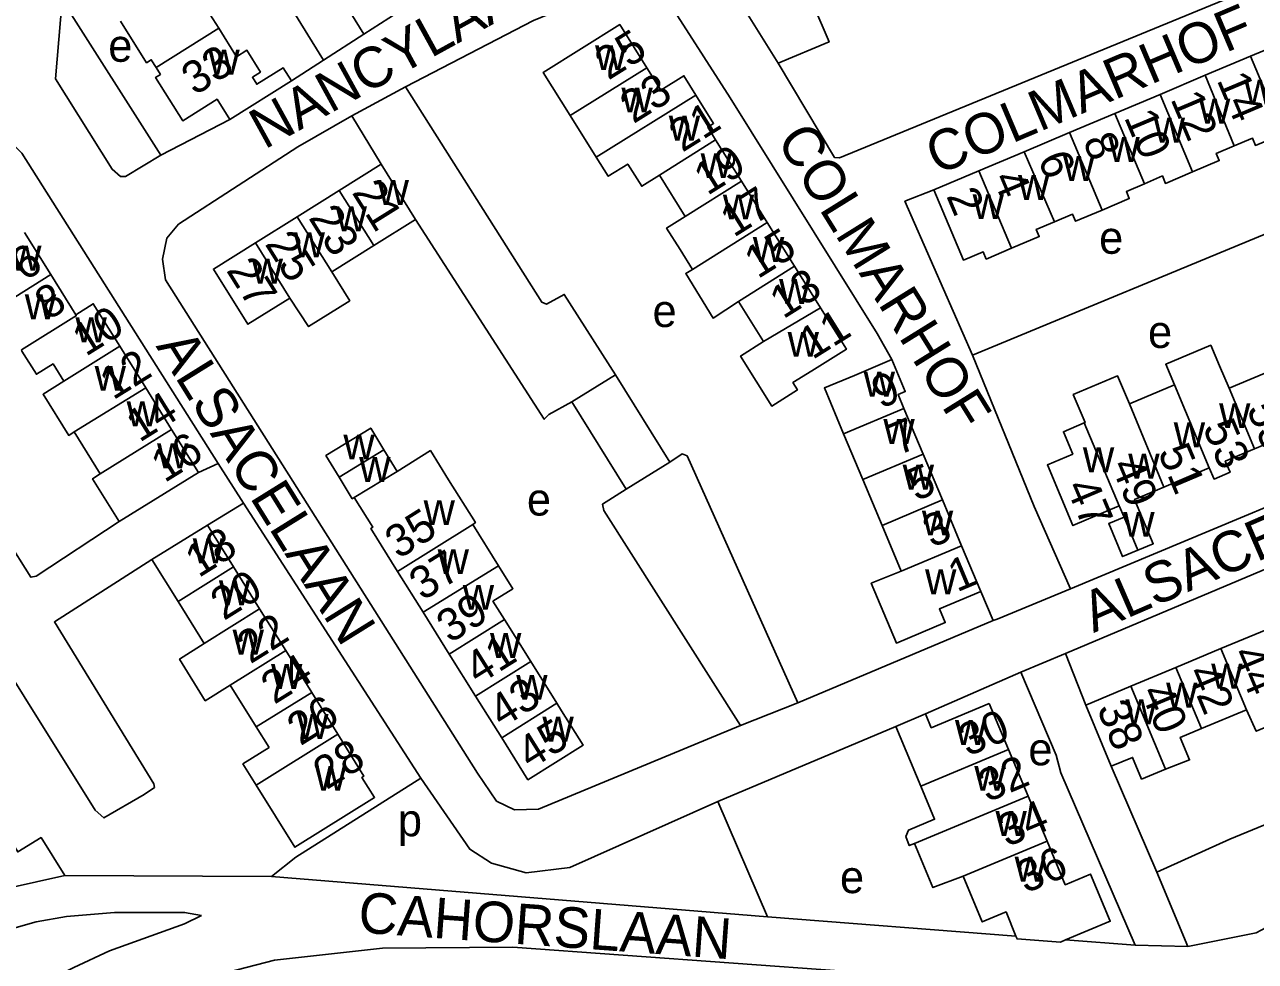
# Model space of a CAD drawing. Extents: x 157768 to 159790, y 387230 to 389604.
# Drawn here: x 158777.9 to 158929.7, y 388067.4 to 388182.9 of the extents above; entities that cross this region are included whole.
import ezdxf

# ---------------------------------------------------------------- set-up
doc = ezdxf.new("R2010")
doc.units = 0
for name, color, linetype in [('BLT_Basislijn', 7, 'Continuous'), ('BLT_Bebouwing', 7, 'Continuous'), ('BLT_Centroide', 7, 'Continuous'), ('BLT_Huisnummer', 7, 'Continuous'), ('BLT_Huisnummer_ tussenligend', 7, 'Continuous'), ('BLT_Huisnummer_reeks', 7, 'Continuous'), ('BLT_Onderverdeling_panden', 7, 'Continuous'), ('BLT_Straatnaam', 7, 'Continuous')]:
    doc.layers.add(name, color=color, linetype=linetype)

msp = doc.modelspace()

# ---------------------------------------------------------------- linework, layer by layer
at = {"layer": 'BLT_Basislijn'}
for p, q in [((158831.94, 388189.54), (158819.75, 388181.68)), ((158782.57, 388185.91), (158794.71, 388166.77)), ((158819.75, 388181.68), (158814.79, 388178.48)), ((158814.79, 388178.48), (158810.82, 388175.92)), ((158818.28, 388171.62), (158824.9, 388175.21)), ((158803.22, 388171.15), (158794.71, 388166.77)), ((158818.28, 388171.62), (158821.89, 388165.64)), ((158894.82, 388142.12), (158942.82, 388161.96)), ((158845.4, 388136.36), (158850.79, 388139.7)), ((158850.79, 388139.7), (158857.47, 388128.9)), ((158852.08, 388125.57), (158845.4, 388136.36)), ((158801.8, 388128.76), (158799.35, 388127.66)), ((158801.8, 388128.76), (158804.93, 388123.88)), ((158857.47, 388128.9), (158852.08, 388125.57)), ((158800.47, 388121.16), (158804.93, 388123.88)), ((158804.93, 388123.88), (158826.8, 388089.96)), ((158895.83, 388112.96), (158897.36, 388109.38)), ((158897.36, 388109.38), (158873.25, 388099.24)), ((158906.27, 388105.35), (158900.75, 388103.02)), ((158906.27, 388105.35), (158908.76, 388098.96)), ((158900.75, 388103.02), (158889.01, 388097.88)), ((158866.2, 388096.45), (158873.25, 388099.24)), ((158917.51, 388078.37), (158911.9, 388091.43)), ((158863.39, 388087.1), (158869.52, 388072.88)), ((158921.37, 388069.2), (158917.51, 388078.37)), ((158808.36, 388077.84), (158869.52, 388072.88)), ((158869.52, 388072.88), (158900.15, 388070.5)), ((158906.28, 388070.02), (158914.84, 388069.36)), ((158914.84, 388069.36), (158921.37, 388069.2))]:
    msp.add_line(p, q, dxfattribs=at)
for points in [[(158788.54, 388216.76), (158790.35, 388218.02), (158814.79, 388178.48)], [(158819.75, 388181.68), (158803.3, 388208.26), (158803.98, 388210.94)], [(158824.9, 388175.21), (158840.66, 388183.35), (158854.51, 388189.1)], [(158854.51, 388189.1), (158855.06, 388188.75), (158858.41, 388183.94), (158864.91, 388173.84), (158883.04, 388144.8), (158884.85, 388141.56)], [(158870.83, 388178.09), (158877.77, 388166.49), (158878.39, 388166.44), (158931.96, 388188.46)], [(158782.57, 388185.91), (158781.74, 388176.16), (158788.72, 388165.04), (158789.73, 388164.14), (158790.36, 388164.14), (158794.71, 388166.77)], [(158850.79, 388139.7), (158844.46, 388149.6), (158842.26, 388148.41), (158841.68, 388148.65), (158824.9, 388175.21)], [(158818.28, 388171.62), (158811.62, 388167.79), (158796.91, 388158.28), (158795.47, 388156.52), (158794.91, 388153.93), (158795.31, 388151.41), (158833.75, 388090.56), (158836.11, 388087.11), (158838.33, 388086.07), (158841.3, 388086.14), (158866.2, 388096.45)], [(158771.43, 388167.64), (158773.28, 388168.87), (158774.88, 388169.03), (158775.73, 388168.9), (158777.57, 388167), (158801.8, 388128.76)], [(158890.02, 388162.48), (158886.47, 388161.08), (158894.82, 388142.12)], [(158826.14, 388158.83), (158842, 388134.2), (158842.57, 388134.79), (158845.4, 388136.36)], [(158793.63, 388116.9), (158781.61, 388109.23), (158793.86, 388089.26), (158793.94, 388088.82), (158792.68, 388087.94), (158787.71, 388085.06), (158786.62, 388086), (158769.08, 388114.05), (158768.85, 388115.05), (158769.27, 388116.15), (158768.17, 388118.44), (158752.2, 388143.45), (158751.82, 388144.48), (158756.99, 388148.22), (158757.63, 388148.09), (158778.71, 388114.74), (158779.35, 388114.85), (158789.6, 388121.59)], [(158894.82, 388142.12), (158902.39, 388123.45), (158906.9, 388113.3)], [(158951.63, 388141.08), (158953.53, 388136.81), (158954.26, 388134.06), (158952.54, 388132.37), (158906.9, 388113.3)], [(158857.47, 388128.9), (158859.02, 388129.94), (158859.61, 388129.72), (158873.25, 388099.24)], [(158962.38, 388128.99), (158906.27, 388105.35)], [(158866.2, 388096.45), (158849.35, 388122.95), (158849.18, 388123.76), (158852.08, 388125.57)], [(158906.9, 388113.3), (158897.83, 388109.58), (158897.36, 388109.38)], [(158900.75, 388103.02), (158905.1, 388092.81), (158905.69, 388090.63), (158914.84, 388069.36)], [(158885.33, 388096.34), (158863.39, 388087.1)], [(158808.36, 388077.84), (158811.36, 388080.23), (158826.8, 388089.96)], [(158863.39, 388087.1), (158845.16, 388078.95), (158839.78, 388078.29), (158835.49, 388079.5), (158832.82, 388081.19), (158826.8, 388089.96)], [(158946.75, 388083.04), (158941.89, 388088.55), (158941.41, 388088.55), (158926.51, 388082.44), (158917.51, 388078.37)], [(158946.75, 388083.04), (158937.18, 388074.83), (158929.76, 388070.89), (158921.37, 388069.2)], [(158782.88, 388077.98), (158808.36, 388077.84)], [(158799.72, 388073.03), (158797.66, 388073.42), (158789, 388073.42), (158783.08, 388072.9), (158779.37, 388072.25), (158774.1, 388070.77), (158766.38, 388067.55)], [(158771.67, 388059.42), (158777.21, 388063.18), (158784.01, 388066.64), (158788.39, 388068.67), (158797.62, 388071.99), (158799.72, 388073.03)], [(158775.97, 388054.85), (158779.18, 388056.81), (158789.82, 388062.06), (158800.65, 388065.44), (158808.73, 388067.51), (158822.06, 388068.99), (158838.11, 388069.11), (158878.93, 388066.16)]]:
    msp.add_lwpolyline(points, dxfattribs=at)
at = {"layer": 'BLT_Bebouwing'}
for p, q in [((158934.65, 388181.31), (158929.08, 388178.96)), ((158929.08, 388178.96), (158923.5, 388176.61)), ((158810.82, 388175.92), (158803.22, 388171.15)), ((158923.5, 388176.61), (158917.92, 388174.25)), ((158917.92, 388174.25), (158912.34, 388171.9)), ((158912.34, 388171.9), (158906.76, 388169.55)), ((158906.76, 388169.55), (158901.18, 388167.19)), ((158863.13, 388168.64), (158866.31, 388163.55)), ((158901.18, 388167.19), (158895.6, 388164.84)), ((158821.89, 388165.64), (158816.72, 388162.41)), ((158826.14, 388158.83), (158821.89, 388165.64)), ((158895.6, 388164.84), (158890.02, 388162.48)), ((158856.21, 388164.31), (158859.39, 388159.22)), ((158866.31, 388163.55), (158869.49, 388158.46)), ((158816.72, 388162.41), (158811.55, 388159.18)), ((158811.55, 388159.18), (158806.38, 388155.96)), ((158820.97, 388155.61), (158826.14, 388158.83)), ((158781.16, 388152.04), (158777.92, 388157.24)), ((158869.49, 388158.46), (158872.86, 388153.07)), ((158815.8, 388152.38), (158820.97, 388155.61)), ((158872.86, 388153.07), (158876.05, 388147.95)), ((158784.23, 388147.1), (158781.16, 388152.04)), ((158865.94, 388148.74), (158869.04, 388143.78)), ((158792.86, 388138.07), (158789.66, 388143.2)), ((158932.04, 388140.4), (158926.43, 388138.03)), ((158796.05, 388132.95), (158792.86, 388138.07)), ((158919.7, 388138.44), (158914.14, 388136.1)), ((158886.35, 388135.55), (158888.72, 388129.9)), ((158799.35, 388127.66), (158796.05, 388132.95)), ((158935.19, 388132.93), (158929.59, 388130.57)), ((158784.04, 388132.64), (158787.26, 388127.47)), ((158881.28, 388126.78), (158878.91, 388132.42)), ((158888.72, 388129.9), (158891.09, 388124.26)), ((158923.98, 388128.2), (158918.38, 388125.84)), ((158789.6, 388121.59), (158799.35, 388127.66)), ((158883.65, 388121.13), (158881.28, 388126.78)), ((158891.09, 388124.26), (158893.46, 388118.61)), ((158800.47, 388121.16), (158793.63, 388116.9)), ((158803.69, 388116), (158800.47, 388121.16)), ((158836.37, 388116.13), (158833.19, 388121.25)), ((158886.02, 388115.49), (158883.65, 388121.13)), ((158893.46, 388118.61), (158895.83, 388112.96)), ((158793.63, 388116.9), (158796.85, 388111.74)), ((158806.9, 388110.84), (158803.69, 388116)), ((158827.06, 388110.41), (158823.92, 388115.42)), ((158796.85, 388111.74), (158800.06, 388106.58)), ((158810.12, 388105.69), (158806.9, 388110.84)), ((158830.29, 388105.24), (158827.06, 388110.41)), ((158840.33, 388104.35), (158837.1, 388109.51)), ((158930.99, 388108.25), (158925.43, 388105.93)), ((158813.33, 388100.53), (158810.12, 388105.69)), ((158925.43, 388105.93), (158919.88, 388103.61)), ((158833.52, 388100.09), (158830.29, 388105.24)), ((158843.56, 388099.19), (158840.33, 388104.35)), ((158919.88, 388103.61), (158914.32, 388101.29)), ((158803.28, 388101.42), (158806.49, 388096.27)), ((158914.32, 388101.29), (158908.76, 388098.96)), ((158816.55, 388095.37), (158813.33, 388100.53)), ((158836.75, 388094.93), (158833.52, 388100.09)), ((158899.24, 388093.51), (158896.87, 388099.17)), ((158908.76, 388098.96), (158911.9, 388091.43)), ((158928.58, 388098.39), (158923.02, 388096.07)), ((158806.49, 388096.27), (158808.07, 388093.73)), ((158901.65, 388087.75), (158899.24, 388093.51)), ((158903.99, 388082.18), (158901.65, 388087.75))]:
    msp.add_line(p, q, dxfattribs=at)
for points in [[(158870.83, 388178.09), (158866.92, 388184.36), (158866.24, 388185.96), (158867.75, 388186.6), (158866.14, 388190.42)], [(158801.87, 388182.41), (158799.67, 388185.91), (158800.89, 388186.68), (158799.28, 388189.25)], [(158875.13, 388185.42), (158877.11, 388180.73), (158870.83, 388178.09)], [(158794.15, 388177.57), (158793.55, 388178.52), (158792.96, 388178.16), (158789.75, 388183.28)], [(158854.63, 388177.53), (158851.3, 388182.86), (158841.88, 388176.97), (158845.21, 388171.65)], [(158810.82, 388175.92), (158809.8, 388177.55), (158806.55, 388175.51), (158806.01, 388176.37), (158807.01, 388177), (158805.33, 388179.69), (158804.07, 388178.9), (158801.87, 388182.41)], [(158803.22, 388171.15), (158801.65, 388173.65), (158797.42, 388171), (158794.07, 388176.35), (158794.67, 388176.73), (158794.15, 388177.57)], [(158854.63, 388177.53), (158856.36, 388174.76), (158859.21, 388176.55), (158860.69, 388174.18)], [(158860.69, 388174.18), (158862.88, 388170.67), (158862.15, 388170.22), (158863.13, 388168.64)], [(158845.21, 388171.65), (158848.41, 388166.51)], [(158927.08, 388167.93), (158929.31, 388168.87), (158929.69, 388167.97), (158933.1, 388169.41)], [(158921.94, 388164.7), (158925.23, 388166.09), (158924.85, 388166.99), (158927.08, 388167.93)], [(158848.41, 388166.51), (158849.88, 388164.16), (158852.3, 388165.67), (158854.01, 388162.94), (158856.21, 388164.31)], [(158915.99, 388163.24), (158918.21, 388164.2), (158918.59, 388163.29), (158921.94, 388164.7)], [(158910.78, 388159.99), (158914.13, 388161.41), (158913.77, 388162.28), (158915.99, 388163.24)], [(158890.02, 388162.48), (158893.67, 388153.83), (158896.11, 388154.86), (158896.49, 388153.96), (158899.62, 388155.29)], [(158859.39, 388159.22), (158857.08, 388157.78), (158858.74, 388155.12), (158860.26, 388152.69)], [(158899.62, 388155.29), (158903.04, 388156.73), (158902.67, 388157.61), (158904.89, 388158.55)], [(158904.89, 388158.55), (158907.13, 388159.49), (158907.5, 388158.61), (158910.78, 388159.99)], [(158806.38, 388155.96), (158801.21, 388152.73), (158805.46, 388145.92), (158810.63, 388149.15)], [(158860.26, 388152.69), (158859.44, 388152.18), (158862.82, 388146.69), (158865.94, 388148.74)], [(158810.63, 388149.15), (158812.93, 388145.63), (158818.02, 388148.81), (158815.8, 388152.38)], [(158789.66, 388143.2), (158786.39, 388148.45), (158784.23, 388147.1)], [(158869.04, 388143.78), (158866.2, 388142), (158870.05, 388135.84), (158873.22, 388137.82), (158872.66, 388138.73), (158875.01, 388140.19), (158879.25, 388142.84), (158876.05, 388147.95)], [(158777.6, 388142.6), (158779.38, 388139.75), (158781.43, 388141.04), (158782.76, 388138.9)], [(158926.43, 388138.03), (158925.26, 388140.78), (158924.18, 388143.33), (158918.63, 388140.98), (158919.7, 388138.44)], [(158878.91, 388132.42), (158876.54, 388138.07), (158880.24, 388139.62), (158884.85, 388141.56)], [(158884.85, 388141.56), (158886.51, 388137.62), (158885.63, 388137.25), (158886.35, 388135.55)], [(158782.76, 388138.9), (158780.2, 388137.3), (158783.37, 388132.22), (158784.04, 388132.64)], [(158914.14, 388136.1), (158912.69, 388139.55), (158907.23, 388137.25), (158908.68, 388133.8), (158908.58, 388133.76)], [(158816.7, 388127.07), (158815.07, 388129.74), (158820.61, 388133.12), (158822.23, 388130.44)], [(158908.58, 388133.76), (158906, 388132.67), (158907.17, 388129.91), (158904.03, 388128.58), (158907.18, 388121.11), (158912.9, 388123.53)], [(158822.23, 388130.44), (158823.86, 388127.77)], [(158823.86, 388127.77), (158827.96, 388130.34), (158830.21, 388126.74), (158833.52, 388121.48), (158833.19, 388121.25)], [(158929.59, 388130.57), (158925.97, 388129.04), (158926.55, 388127.67), (158924.59, 388126.84), (158923.98, 388128.2)], [(158787.26, 388127.47), (158786.31, 388126.87), (158789.6, 388121.59)], [(158818.56, 388124.55), (158818.33, 388124.4), (158816.7, 388127.07)], [(158918.38, 388125.84), (158914.78, 388124.32), (158917.08, 388118.87), (158915.2, 388118.08)], [(158823.92, 388115.42), (158820.6, 388120.73), (158820.86, 388120.89), (158818.56, 388124.55)], [(158915.2, 388118.08), (158913.31, 388117.28), (158911.59, 388121.35), (158913.48, 388122.15)], [(158913.48, 388122.15), (158912.9, 388123.53)], [(158837.1, 388109.51), (158835.67, 388111.78), (158838.13, 388113.32), (158836.37, 388116.13)], [(158895.83, 388112.96), (158890.73, 388110.82), (158891.44, 388109.14), (158885.42, 388106.61), (158882.32, 388114), (158886.02, 388115.49)], [(158800.06, 388106.58), (158797.03, 388104.65), (158800.2, 388099.5), (158803.28, 388101.42)], [(158843.56, 388099.19), (158844.13, 388098.26), (158846.79, 388094.02), (158839.98, 388089.76), (158836.75, 388094.93)], [(158889.01, 388097.88), (158885.33, 388096.34)], [(158896.87, 388099.17), (158889.72, 388096.18), (158889.01, 388097.88)], [(158935.32, 388098.05), (158929.78, 388095.74), (158928.58, 388098.39)], [(158885.33, 388096.34), (158888.41, 388088.98)], [(158806.48, 388089.1), (158811.25, 388081.45), (158821.07, 388087.58), (158819.52, 388090.06), (158819.76, 388090.22), (158816.55, 388095.37)], [(158918.58, 388091.08), (158921.57, 388092.22), (158920.42, 388094.98), (158923.02, 388096.07)], [(158808.07, 388093.73), (158804.85, 388091.72), (158806.48, 388089.1)], [(158911.9, 388091.43), (158914.53, 388092.53), (158915.65, 388089.85), (158918.58, 388091.08)], [(158888.41, 388088.98), (158890.12, 388084.9), (158886.89, 388083.55), (158886.56, 388082.75), (158887.01, 388081.66), (158887.64, 388081.92)], [(158782.88, 388077.98), (158779.95, 388082.64), (158777.09, 388080.86), (158773.78, 388086.18), (158771.16, 388084.55)], [(158887.64, 388081.92), (158889.92, 388076.47), (158893.65, 388077.86)], [(158906.28, 388070.02), (158911.79, 388072.33), (158909.36, 388078.13), (158906.23, 388076.82), (158903.99, 388082.18)], [(158782.88, 388077.98), (158775.91, 388076.39), (158774.32, 388078.94), (158767.72, 388074.82)], [(158893.65, 388077.86), (158896, 388072.24), (158898.94, 388073.47), (158900.15, 388070.5)], [(158900.15, 388070.5), (158900.29, 388070.14), (158905.66, 388069.76), (158906.28, 388070.02)]]:
    msp.add_lwpolyline(points, dxfattribs=at)
at = {"layer": 'BLT_Onderverdeling_panden'}
for p, q in [((158801.87, 388182.41), (158794.15, 388177.57)), ((158933.1, 388169.41), (158929.08, 388178.96)), ((158845.21, 388171.65), (158854.63, 388177.53)), ((158927.08, 388167.93), (158923.5, 388176.61)), ((158848.41, 388166.51), (158860.69, 388174.18)), ((158921.94, 388164.7), (158917.92, 388174.25)), ((158915.99, 388163.24), (158912.34, 388171.9)), ((158910.78, 388159.99), (158906.76, 388169.55)), ((158856.21, 388164.31), (158863.13, 388168.64)), ((158904.89, 388158.55), (158901.18, 388167.19)), ((158899.62, 388155.29), (158895.6, 388164.84)), ((158859.39, 388159.22), (158866.31, 388163.55)), ((158820.97, 388155.61), (158816.72, 388162.41)), ((158815.8, 388152.38), (158811.55, 388159.18)), ((158860.26, 388152.69), (158869.49, 388158.46)), ((158810.63, 388149.15), (158806.38, 388155.96)), ((158865.94, 388148.74), (158872.86, 388153.07)), ((158774.36, 388147.8), (158781.16, 388152.04)), ((158869.04, 388143.78), (158876.05, 388147.95)), ((158782.76, 388138.9), (158789.66, 388143.2)), ((158784.04, 388132.64), (158792.86, 388138.07)), ((158923.98, 388128.2), (158919.7, 388138.44)), ((158929.59, 388130.57), (158926.43, 388138.03)), ((158918.38, 388125.84), (158914.14, 388136.1)), ((158878.91, 388132.42), (158886.35, 388135.55)), ((158787.26, 388127.47), (158796.05, 388132.95)), ((158912.9, 388123.53), (158908.58, 388133.76)), ((158816.7, 388127.07), (158822.23, 388130.44)), ((158881.28, 388126.78), (158888.72, 388129.9)), ((158818.56, 388124.55), (158823.86, 388127.77)), ((158883.65, 388121.13), (158891.09, 388124.26)), ((158915.2, 388118.08), (158913.48, 388122.15)), ((158823.92, 388115.42), (158833.19, 388121.25)), ((158886.02, 388115.49), (158893.46, 388118.61)), ((158827.06, 388110.41), (158836.37, 388116.13)), ((158796.85, 388111.74), (158803.69, 388116)), ((158800.06, 388106.58), (158806.9, 388110.84)), ((158830.29, 388105.24), (158837.1, 388109.51)), ((158803.28, 388101.42), (158810.12, 388105.69)), ((158928.58, 388098.39), (158925.43, 388105.93)), ((158833.52, 388100.09), (158840.33, 388104.35)), ((158923.02, 388096.07), (158919.88, 388103.61)), ((158918.58, 388091.08), (158914.32, 388101.29)), ((158806.49, 388096.27), (158813.33, 388100.53)), ((158836.75, 388094.93), (158843.56, 388099.19)), ((158806.48, 388089.1), (158816.55, 388095.37)), ((158888.41, 388088.98), (158899.24, 388093.51)), ((158887.64, 388081.92), (158901.65, 388087.75)), ((158893.65, 388077.86), (158903.99, 388082.18))]:
    msp.add_line(p, q, dxfattribs=at)
msp.add_lwpolyline([(158777.6, 388142.6), (158777.56, 388142.75), (158784.31, 388146.98), (158784.23, 388147.1)], dxfattribs=at)

# ---------------------------------------------------------------- texts
at = {"layer": 'BLT_Centroide'}
for s, p in [('e', (158788.24, 388178.28)), ('w', (158848.26, 388177.25)), ('w', (158800.58, 388176.69)), ('w', (158928.3, 388173)), ('w', (158851.51, 388172.03)), ('w', (158922.72, 388170.66)), ('w', (158857.35, 388168.56)), ('w', (158917.14, 388168.31)), ('w', (158911.56, 388165.94)), ('w', (158861.27, 388163.94)), ('w', (158905.98, 388163.59)), ('w', (158821.44, 388160.62)), ('w', (158900.41, 388161.25)), ('w', (158864.02, 388158.84)), ('w', (158894.81, 388158.88)), ('w', (158816.27, 388157.39)), ('w', (158811.09, 388154.17)), ('e', (158910.41, 388154.61)), ('w', (158776.14, 388152.53)), ('w', (158867.72, 388153.59)), ('w', (158805.92, 388150.94)), ('w', (158870.95, 388148.41)), ('w', (158777.95, 388146.53)), ('e', (158855.35, 388145.58)), ('w', (158784.2, 388143.69)), ('w', (158872, 388141.91)), ('e', (158916.44, 388143)), ('w', (158786.56, 388137.72)), ('w', (158881.38, 388137)), ('w', (158790.51, 388133.34)), ('w', (158925.2, 388133.12)), ('w', (158883.81, 388131.16)), ('w', (158919.61, 388130.75)), ('w', (158794.26, 388128.16)), ('w', (158817.23, 388129.25)), ('w', (158908.41, 388127.66)), ('w', (158914, 388126.88)), ('w', (158819.18, 388126.47)), ('w', (158886.19, 388125.53)), ('e', (158839.86, 388122.34)), ('w', (158827.12, 388121.16)), ('w', (158888.56, 388119.88)), ('w', (158913.39, 388119.72)), ('w', (158798.66, 388116.44)), ('w', (158828.85, 388115.12)), ('w', (158888.95, 388112.62)), ('w', (158801.88, 388111.28)), ('w', (158831.95, 388110.72)), ('w', (158803.57, 388105.19)), ('w', (158835.31, 388104.78)), ('w', (158808.31, 388100.97)), ('w', (158924.23, 388101)), ('w', (158838.54, 388099.62)), ('w', (158918.67, 388098.67)), ('w', (158913.67, 388096.59)), ('w', (158811.53, 388094.81)), ('w', (158841.77, 388094.47)), ('w', (158892.64, 388094.06)), ('e', (158901.69, 388091.55)), ('w', (158813.73, 388088.41)), ('w', (158895.02, 388088.41)), ('p', (158823.95, 388082.8)), ('w', (158897.63, 388082.84)), ('w', (158899.99, 388077.22)), ('e', (158878.46, 388075.79))]:
    msp.add_text(s, height=4, dxfattribs=at).set_placement(p)
at = {"layer": 'BLT_Huisnummer'}
for s, rotation, p in [('25', 31.9957, (158849.89, 388175.94)), ('10', 292.8691, (158913.45, 388171.45)), ('19', 31.9957, (158862.11, 388161.72)), ('6', 292.8691, (158902.8, 388166.29)), ('21', 301.9766, (158818.21, 388162.17)), ('2', 292.8691, (158891.53, 388161.75)), ('15', 31.9957, (158868.33, 388151.45)), ('6', 31.9402, (158777.9, 388151.16)), ('27', 301.9827, (158802.72, 388152.57)), ('8', 31.9467, (158780.84, 388146.34)), ('10', 31.9402, (158785.46, 388141.88)), ('11', 31.9957, (158875.07, 388141.49)), ('9', 22.7789, (158883.46, 388135.46)), ('55', 292.87, (158928.55, 388135.51)), ('16', 31.9402, (158795.18, 388126.31)), ('51', 292.87, (158917.61, 388130.17)), ('5', 22.7789, (158887.83, 388124.07)), ('47', 292.87, (158906.26, 388125.9)), ('35', 32.0394, (158824.02, 388116.9)), ('18', 31.9402, (158799.38, 388114.6)), ('1', 22.7789, (158892.88, 388112.85)), ('22', 31.9402, (158805.76, 388103.98)), ('41', 32.0432, (158833.85, 388101.38)), ('42', 292.6717, (158921.2, 388103.01)), ('38', 292.6717, (158910.08, 388098.57)), ('30', 22.7036, (158894.19, 388092.59)), ('45', 32.0455, (158840.28, 388090.97)), ('28', 31.9402, (158815.15, 388088.47)), ('36', 22.7074, (158901.34, 388075.72))]:
    msp.add_text(s, height=4, rotation=rotation, dxfattribs=at).set_placement(p)
at = {"layer": 'BLT_Huisnummer_ tussenligend'}
for s, rotation, p in [('14', 292.8691, (158924.88, 388176.04)), ('23', 31.9957, (158852.99, 388170.58)), ('12', 292.8691, (158919.17, 388173.71)), ('21', 31.9957, (158859.02, 388167.05)), ('8', 292.8691, (158908.35, 388168.54)), ('4', 292.8691, (158897.24, 388163.92)), ('17', 31.9957, (158865.36, 388156.56)), ('23', 301.9766, (158812.86, 388159.05)), ('25', 301.9766, (158807.48, 388155.83)), ('13', 31.9957, (158871.46, 388146.5)), ('12', 31.9402, (158788.84, 388136.51)), ('14', 31.9402, (158792.09, 388131.29)), ('7', 22.7789, (158885.66, 388129.72)), ('53', 292.87, (158923.14, 388133.21)), ('49', 292.87, (158911.82, 388128.51)), ('3', 22.7789, (158889.77, 388118.33)), ('37', 32.0432, (158827, 388111.76)), ('20', 31.9402, (158802.49, 388109.32)), ('39', 32.0432, (158830.37, 388106.52)), ('44', 292.6717, (158926.74, 388105.34)), ('24', 31.9402, (158808.71, 388098.99)), ('43', 32.0455, (158836.79, 388096.08)), ('40', 292.6717, (158915.48, 388100.59)), ('26', 31.9402, (158811.93, 388093.88)), ('32', 22.7036, (158896.62, 388086.95)), ('34', 22.7036, (158899.03, 388081.43))]:
    msp.add_text(s, height=4, rotation=rotation, dxfattribs=at).set_placement(p)
at = {"layer": 'BLT_Huisnummer_reeks'}
msp.add_text('33', height=4, rotation=32.0192, dxfattribs=at).set_placement((158798.92, 388174.05))
at = {"layer": 'BLT_Straatnaam'}
for s, rotation, p in [('NANCYLAAN', 28.7861, (158807.5, 388167.42)), ('COLMARHOF', 22.9873, (158890.44, 388164.27)), ('COLMARHOF', 301.8333, (158870.54, 388168.66)), ('ALSACELAAN', 301.8585, (158794.05, 388143.22)), ('ALSACELAAN', 23.4636, (158909.72, 388107.84)), ('CAHORSLAAN', 355.874, (158818.96, 388070.95))]:
    msp.add_text(s, height=5, rotation=rotation, dxfattribs=at).set_placement(p)

doc.saveas('drawing.dxf')
